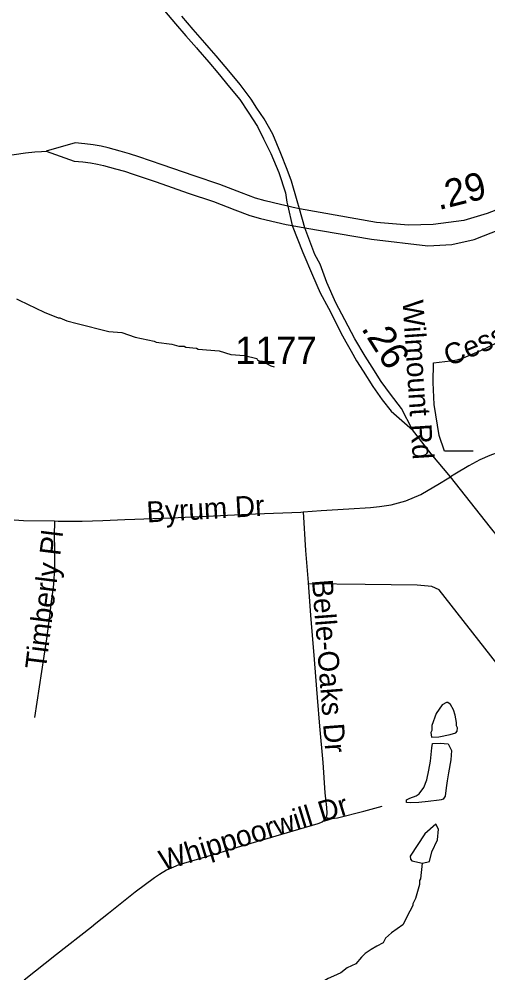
# Model space of a CAD drawing. Extents: x 1383679 to 1536984, y 460658 to 651027.
# Drawn here: x 1420486 to 1422618, y 528858 to 533197 of the extents above; entities that cross this region are included whole.
import ezdxf

# ---------------------------------------------------------------- set-up
doc = ezdxf.new("R2010")
doc.units = 0
for name, color, linetype in [('Exist Hydrographic Misc Water Feature', 7, 'Continuous'), ('Exist Road Non-System Type 51', 7, 'Continuous'), ('Exist Road Non-System Type 51 Label', 7, 'Continuous'), ('Exist Road Primary NC Attributed', 7, 'Continuous'), ('Exist Road Primary NC UnDivided 4 Lane Attributed', 7, 'Continuous'), ('Exist Road Secondary Mileage Hundredths English Label', 7, 'Continuous'), ('Exist Road Secondary Type 51 Attributed', 7, 'Continuous'), ('Exist Road Secondary Type 51 Divided Attributed', 7, 'Continuous'), ('Exist Road Secondary Type 51 Label', 7, 'Continuous'), ('Exist Road Secondary Type 51 Number Label', 7, 'Continuous')]:
    doc.layers.add(name, color=color, linetype=linetype)

msp = doc.modelspace()

# ---------------------------------------------------------------- linework, layer by layer
at = {"layer": 'Exist Hydrographic Misc Water Feature'}
for points in [[(1420475.3, 531923.6), (1420487.1, 531917.3), (1420600, 531862.8), (1420663.5, 531837.4), (1420671.5, 531837.2), (1420703.2, 531824.5), (1420750.9, 531811.4), (1420894.2, 531776.2), (1420954, 531770.9), (1421013.6, 531749.6), (1421101.3, 531731.6), (1421109.2, 531727.4), (1421181, 531717.8), (1421212.8, 531709.1), (1421236.8, 531708.6), (1421244.7, 531704.4), (1421292.6, 531699.3), (1421300.5, 531695.1), (1421396.3, 531687), (1421449.9, 531670.6), (1421512, 531666.4), (1421567.7, 531653.1), (1421569.5, 531647.1), (1421581.4, 531640.8), (1421591.4, 531640.6), (1421630.9, 531619.8), (1421646.9, 531615.4)], [(1422446.7, 529942.1), (1422473, 529949.6), (1422479.1, 529957.4), (1422479.4, 529973.4), (1422475.6, 529981.5), (1422475.9, 529997.5), (1422468.7, 530029.6), (1422461.2, 530053.8), (1422447.7, 530078.1), (1422435.9, 530088.3), (1422429.9, 530088.4), (1422409.7, 530076.9), (1422382.8, 530037.5), (1422363.7, 529984), (1422363.2, 529960), (1422358.9, 529952.1), (1422362.4, 529930), (1422394.5, 529931.3), (1422446.7, 529942.1)], [(1422405.2, 529645.5), (1422396.4, 529643.4), (1422345.9, 529637.1), (1422304.2, 529633.7), (1422266.2, 529631.5), (1422248.4, 529633.7), (1422247.4, 529644.8), (1422263.5, 529652.4), (1422291.3, 529662.8), (1422305, 529672.9), (1422326.4, 529700.6), (1422340.6, 529736.5), (1422348.9, 529780.4), (1422356.5, 529821.3), (1422360.8, 529851.8), (1422362.6, 529881.8), (1422366.6, 529900.7), (1422401.1, 529902.4), (1422437.8, 529899.8), (1422446.4, 529882.3)], [(1422446.4, 529882.3), (1422452.5, 529870.1), (1422449.2, 529827.3), (1422438.7, 529768.7), (1422432.5, 529731.4), (1422428.2, 529699.7), (1422423.7, 529662.4), (1422415.4, 529647.9), (1422405.2, 529645.5)], [(1422381.6, 529534.4), (1422331, 529491), (1422264.7, 529388.5), (1422266.4, 529374.5), (1422272.3, 529368.4), (1422320.6, 529357.4)], [(1422320.6, 529357.4), (1422352.2, 529364.6), (1422363.2, 529408.3), (1422388.4, 529463.7), (1422393.4, 529511.5), (1422381.6, 529534.4)], [(1422251.1, 529114.9), (1422277.9, 529166.3), (1422278.1, 529174.3), (1422290.6, 529198), (1422308, 529261.6), (1422308.3, 529277.6), (1422312.5, 529285.5), (1422320.6, 529357.4)], [(1422251.1, 529114.9), (1422230.8, 529077.2), (1422179.9, 529039.7), (1422152.2, 529015.3), (1422142.6, 528995), (1422112.8, 528979.7), (1422087.4, 528964.4), (1422059.8, 528946.8), (1422043.5, 528928.9), (1422017.8, 528899.9), (1421978.8, 528880.3), (1421948.7, 528858.2), (1421916.6, 528843), (1421891.3, 528832.1), (1421866, 528816.8), (1421840.6, 528799.1), (1421808.1, 528765.8), (1421796.4, 528750.1), (1421754.9, 528719.2), (1421729.3, 528699.2), (1421701.8, 528681.6), (1421641.9, 528648.8), (1421582.2, 528620.5), (1421559.5, 528609.8)]]:
    msp.add_lwpolyline(points, dxfattribs=at)
at = {"layer": 'Exist Road Non-System Type 51'}
for points in [[(1422551.5, 531231.4), (1422420.5, 531231.4), (1422395.9, 531302.9), (1422374.1, 531443.3), (1422368.6, 531544), (1422371.4, 531632.9), (1422447.9, 531641.7), (1422478.6, 531646.6), (1422507.1, 531655.6), (1422596, 531694.3), (1422719.5, 531754.8)], [(1423142.9, 531263.8), (1423111, 531262), (1422974.2, 531253.7), (1422809.8, 531245.7), (1422750.4, 531243.5), (1422710.4, 531237.1), (1422668, 531226.4), (1422626.8, 531211), (1422582.1, 531191.1), (1422531.9, 531164.5), (1422468.5, 531126.8), (1422448.1, 531114.6)], [(1421778.6, 530954.5), (1421788.6, 530780), (1421800.8, 530634.3), (1421811.3, 530483.3), (1421825.8, 530320.7), (1421842.5, 530110.2), (1421853.1, 529980.2), (1421866.9, 529815.4), (1421876.9, 529676.5), (1421883.7, 529610.4), (1421885.6, 529583.9), (1421883.9, 529571), (1421881.8, 529565.3)], [(1420647.7, 530913.7), (1420646.6, 530845.6), (1420648, 530788.1), (1420647.7, 530743.5), (1420646.9, 530706.4), (1420645.7, 530680.1), (1420644, 530644.9), (1420640.9, 530610.3), (1420633, 530547.9), (1420624.4, 530482.3), (1420610.6, 530377.8), (1420599.3, 530298.4), (1420556.1, 530019.7)], [(1423324.9, 530020), (1423253, 529967.1), (1423169, 529912.8), (1423045.5, 529858.4), (1423004.4, 529848.5), (1422970.2, 529867.3), (1422921.6, 529929.8), (1422396.2, 530601), (1422363.9, 530614.9), (1422296.8, 530621.8), (1422060.6, 530624.2), (1421801.2, 530627.7)], [(1421881.8, 529565.3), (1421907.6, 529559.6), (1421921.2, 529561.2), (1421935, 529563.7), (1422053.7, 529593.2), (1422137.9, 529616.2)], [(1421881.8, 529565.3), (1421879.5, 529559.2), (1421873.6, 529551.2), (1421864.2, 529544.3), (1421845.4, 529535.6), (1421730.5, 529502.6), (1421603, 529464.5), (1421477.8, 529428), (1421379.5, 529398.5), (1421270.1, 529366.6), (1421212.2, 529348.9), (1421188.1, 529338.8), (1421157.2, 529325.1), (1421124.2, 529305.7), (1421102.2, 529290.8), (1421013.7, 529224.8), (1420893, 529127.5), (1420835.7, 529082.2), (1420815.3, 529066), (1420657, 528942), (1420509.3, 528824.6)]]:
    msp.add_lwpolyline(points, dxfattribs=at)
at = {"layer": 'Exist Road Primary NC Attributed'}
msp.add_lwpolyline([(1420402.2, 532572), (1420514.9, 532588.8), (1420558.5, 532592.6), (1420588.8, 532594.4), (1420609.7, 532595.7)], dxfattribs=at)
at = {"layer": 'Exist Road Primary NC UnDivided 4 Lane Attributed'}
for points in [[(1421708.7, 532345.3), (1421674.7, 532353.7), (1421605.8, 532370.1), (1421562.1, 532382.6), (1421497.1, 532406.9), (1421398.8, 532444.2), (1421282.6, 532483.5), (1421136.4, 532534.2), (1421031.2, 532570.4), (1420989.2, 532584.1), (1420946.2, 532595.5), (1420891.6, 532610.6), (1420859.1, 532618.2), (1420823.7, 532624.5), (1420784.9, 532629.5), (1420742.1, 532633.4), (1420609.7, 532595.7)], [(1420609.7, 532595.7), (1420736.9, 532550.6), (1420775.8, 532547.1), (1420811.2, 532542.5), (1420842.4, 532537), (1420871, 532530.2), (1420924.6, 532515.5), (1420965.7, 532504.6), (1421004.9, 532491.8), (1421109.4, 532455.9), (1421255.7, 532405.1), (1421370.8, 532366.1), (1421467.9, 532329.3), (1421536.1, 532303.9), (1421584.7, 532289.9), (1421656.1, 532272.9), (1421701.2, 532262.8), (1421728.4, 532258.2)], [(1421761.5, 532334.2), (1421733.2, 532339.3), (1421708.7, 532345.3)], [(1422775.8, 532374.6), (1422614.9, 532312.8), (1422508.7, 532280.4), (1422369.1, 532262.7), (1422256.8, 532259.8), (1422111.1, 532271.6), (1421761.5, 532334.2)], [(1421785.8, 532247.6), (1422089.1, 532195.7), (1422344.8, 532165.6), (1422454.1, 532171.5), (1422555.7, 532193.5), (1422838, 532305.4)], [(1421728.4, 532258.2), (1421785.8, 532247.6)]]:
    msp.add_lwpolyline(points, dxfattribs=at)
at = {"layer": 'Exist Road Secondary Type 51 Attributed'}
for points in [[(1422448.1, 531114.6), (1422360.3, 531218.9), (1422275.1, 531328.2)], [(1420463.6, 530918.6), (1420506.8, 530915.8), (1420647.7, 530913.7), (1420664.7, 530913.4), (1420772.8, 530913.5), (1420867.2, 530915.3), (1420968, 530920.2), (1421012.6, 530922.3), (1421178.3, 530928.2), (1421369.9, 530936.6), (1421561.4, 530945.4), (1421766.9, 530953.5), (1421778.6, 530954.5), (1421860.2, 530961.7), (1421986.4, 530969.1), (1422084.7, 530975.6), (1422124.5, 530979.3), (1422179, 530987.6), (1422245, 531005.1), (1422313.3, 531033.8), (1422397.7, 531084.6), (1422432.6, 531105.4), (1422448.1, 531114.6)], [(1423656.3, 529619.3), (1423633, 529643.9), (1423578.2, 529707.5), (1423534.1, 529758.1), (1423484.2, 529820.5), (1423427.7, 529893.9), (1423389.8, 529939.5), (1423368.6, 529965.9), (1423334, 530008.7), (1423306.5, 530042.7), (1423264.5, 530094.7), (1423152, 530231.7), (1423049.8, 530360.8), (1422959, 530470.4), (1422884.8, 530564.6), (1422789, 530686.3), (1422630.5, 530883.5), (1422448.1, 531114.6)]]:
    msp.add_lwpolyline(points, dxfattribs=at)
at = {"layer": 'Exist Road Secondary Type 51 Divided Attributed'}
for points in [[(1421147.1, 533233.4), (1421198.3, 533174.4), (1421244.2, 533121.1), (1421292.4, 533066), (1421299.5, 533057.8), (1421348.9, 533001), (1421390.7, 532951.9), (1421443.8, 532886.9), (1421489.5, 532830.2), (1421527.8, 532773.8), (1421570.5, 532707.7), (1421597.4, 532652.2), (1421631.5, 532585.2), (1421668, 532498.3), (1421698.3, 532405.6), (1421704.4, 532364.3), (1421708.7, 532345.3)], [(1421761.5, 532334.2), (1421751.4, 532370.2), (1421725.6, 532460), (1421705.9, 532513.1), (1421677.1, 532585.2), (1421639.7, 532672.5), (1421600.5, 532742.8), (1421568.2, 532792.1), (1421542.2, 532831.9), (1421491.5, 532899.7), (1421448.3, 532951.7), (1421382.3, 533029.3), (1421350.6, 533066), (1421330.7, 533088.9), (1421278.7, 533149.1), (1421226.5, 533209.2)], [(1421708.7, 532345.3), (1421728.4, 532258.2)], [(1421785.8, 532247.6), (1421761.5, 532334.2)], [(1421728.4, 532258.2), (1421777.2, 532134.6), (1421820.5, 532032.3), (1421855.4, 531951.3), (1421893.5, 531881.3), (1421921.1, 531828.2), (1421949.9, 531769.9), (1421971.8, 531727.8), (1421995.9, 531685.6), (1422021.4, 531642.8), (1422050.2, 531594.6), (1422094.7, 531525.1), (1422137, 531464.3), (1422177.7, 531413.7), (1422275.1, 531328.2)], [(1422275.1, 531328.2), (1422225.7, 531425.4), (1422175.1, 531490.4), (1422132.2, 531548.4), (1422091.2, 531614), (1422060.5, 531662.9), (1422013.8, 531742.5), (1421968.1, 531828), (1421927.3, 531905.3), (1421885.5, 531998.7), (1421854.8, 532081.1), (1421831.9, 532125.8), (1421785.8, 532247.6)]]:
    msp.add_lwpolyline(points, dxfattribs=at)

# ---------------------------------------------------------------- texts
at = {"layer": 'Exist Road Non-System Type 51 Label'}
for s, rotation, p in [('Cessna Rd', 22.2863, (1422441.2, 531616.2)), ('Wilmount Rd', 273.7112, (1422229.7, 531916.1)), ('Timberly Pl', 82.8322, (1420607.8, 530234.6)), ('Belle-Oaks Dr', 274.4291, (1421818, 530644.5)), ('Whippoorwill Dr', 17.1035, (1421141.3, 529320))]:
    msp.add_text(s, height=95, rotation=rotation, dxfattribs=at).set_placement(p)
at = {"layer": 'Exist Road Secondary Mileage Hundredths English Label'}
for s, rotation, p in [('.29', 14.0481, (1422394.2, 532327.5)), ('.26', 302.1727, (1422039.6, 531789.7))]:
    msp.add_text(s, height=125, rotation=rotation, dxfattribs=at).set_placement(p)
at = {"layer": 'Exist Road Secondary Type 51 Label'}
msp.add_text('Byrum Dr', height=95, rotation=3.2892, dxfattribs=at).set_placement((1421068.5, 530906.6))
at = {"layer": 'Exist Road Secondary Type 51 Number Label'}
msp.add_text('1177', height=125, dxfattribs=at).set_placement((1421468.8, 531627.4))

doc.saveas('drawing.dxf')
